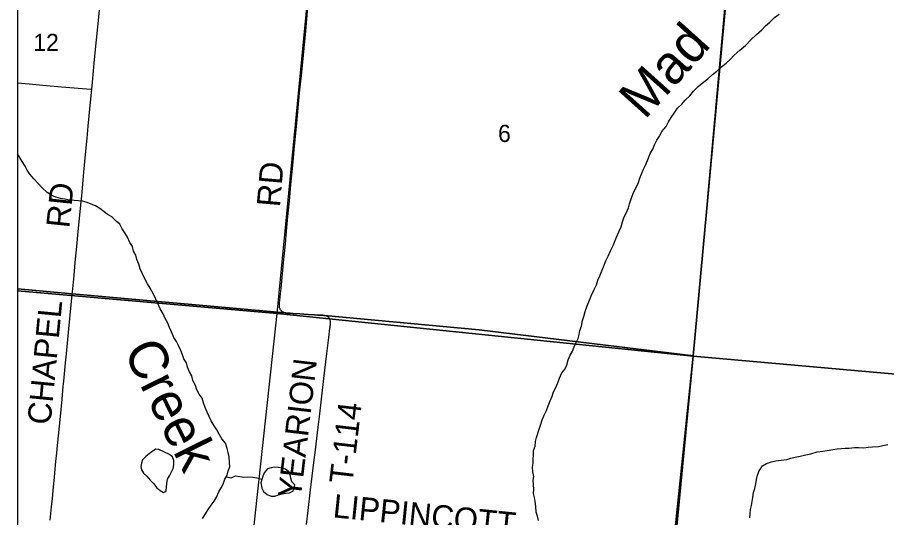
# Model space of a CAD drawing. Extents: x 0 to 1101, y 0 to 440.
# Drawn here: x 837.326 to 839.448, y 373.668 to 374.888 of the extents above; entities that cross this region are included whole.
import ezdxf

# ---------------------------------------------------------------- set-up
doc = ezdxf.new("R2010")
doc.units = 0
for name, color, linetype in [('Default', 7, 'Continuous'), ('GM_X_County_Road', 7, 'Continuous'), ('GM_X_County_Road_Text', 7, 'Continuous'), ('GM_X_Major_River', 7, 'Continuous'), ('GM_X_Major_River_Text', 7, 'Continuous'), ('GM_X_Minor_Lake', 7, 'Continuous'), ('GM_X_Minor_River', 7, 'Continuous'), ('GM_X_Minor_River_Text', 7, 'Continuous'), ('GM_X_Section', 7, 'Continuous'), ('GM_X_Section_Text', 7, 'Continuous'), ('GM_X_Township', 7, 'Continuous'), ('GM_X_Township_Road', 7, 'Continuous'), ('GM_X_Township_Road_Text', 7, 'Continuous'), ('SH_Cut_Line', 7, 'Continuous')]:
    doc.layers.add(name, color=color, linetype=linetype)

msp = doc.modelspace()

# ---------------------------------------------------------------- linework, layer by layer
at = {"layer": 'Default'}
for points in [[(837.3258, 375.2284), (837.3258, 374.2209), (837.96, 374.1656), (838.057, 375.1641)], [(837.3258, 374.2209), (837.3258, 373.2152), (837.8512, 373.1632), (837.96, 374.1656)]]:
    msp.add_lwpolyline(points, close=True, dxfattribs=at)
at = {"layer": 'GM_X_County_Road'}
for points in [[(837.3258, 378.2649), (837.3258, 374.2255), (837.4597, 374.2131), (837.9794, 374.1673), (837.9814, 374.1669), (837.9841, 374.1664), (837.9869, 374.1662), (837.9916, 374.1659), (837.9993, 374.1654), (838.0154, 374.1645), (838.0352, 374.1631), (838.0513, 374.162), (838.0587, 374.1615), (838.0638, 374.1613), (838.067, 374.1612), (838.0693, 374.1611), (838.0716, 374.161), (838.0736, 374.1609), (838.0752, 374.1608), (838.4536, 374.1259), (838.9763, 374.0622), (839.0662, 375.0545)], [(837.5076, 374.7127), (837.5092, 374.7294), (837.5142, 374.785), (837.5188, 374.8329), (837.5244, 374.8879), (837.5278, 374.9235), (837.5322, 374.9707), (837.537, 375.025), (837.5424, 375.0813), (837.5479, 375.1349), (837.5525, 375.184), (837.555, 375.2081)], [(837.3258, 374.7278), (837.3543, 374.7253), (837.3882, 374.7224), (837.4335, 374.7185), (837.5049, 374.7129), (837.5076, 374.7127)], [(837.4598, 374.2115), (837.4599, 374.2125), (837.4612, 374.2259), (837.4642, 374.2581), (837.4672, 374.2896), (837.4715, 374.3373), (837.4734, 374.3571), (837.4749, 374.3725), (837.4807, 374.4307), (837.4821, 374.4449), (837.4828, 374.4523), (837.4844, 374.4721), (837.486, 374.4907), (837.4877, 374.5099), (837.4921, 374.5531), (837.4959, 374.5933), (837.4987, 374.6224), (837.5035, 374.6731), (837.5068, 374.7049), (837.5076, 374.7127)], [(838.9281, 373.563), (838.9763, 374.0622), (838.4536, 374.1259), (838.0752, 374.1608), (838.0736, 374.1609), (838.0716, 374.161), (838.0693, 374.1611), (838.067, 374.1612), (838.0638, 374.1613), (838.0587, 374.1615), (838.0513, 374.162), (838.0352, 374.1631), (838.0154, 374.1645), (837.9993, 374.1654), (837.9916, 374.1659), (837.9869, 374.1662), (837.9841, 374.1664), (837.9814, 374.1669), (837.9794, 374.1673), (837.4597, 374.2131), (837.3258, 374.2255), (837.3258, 369.1897)], [(837.4062, 373.6613), (837.4092, 373.6935), (837.4112, 373.7145), (837.4138, 373.743), (837.4161, 373.7652), (837.4173, 373.777), (837.4199, 373.8042), (837.4221, 373.8252), (837.4238, 373.8437), (837.4307, 373.9142), (837.4348, 373.9563), (837.4378, 373.9872), (837.439, 374.0002), (837.4434, 374.0447), (837.4457, 374.067), (837.4517, 374.1282), (837.4574, 374.1863), (837.4598, 374.2115)]]:
    msp.add_lwpolyline(points, dxfattribs=at)
at = {"layer": 'GM_X_Major_River'}
for points in [[(838.7738, 374.3179), (838.7803, 374.3317), (838.7885, 374.352), (838.7945, 374.3647), (838.7995, 374.3771), (838.8032, 374.3892), (838.8074, 374.4012), (838.8126, 374.4121), (838.8179, 374.4229), (838.8201, 374.4331), (838.8246, 374.4452), (838.8295, 374.4579), (838.8348, 374.4707), (838.8413, 374.4823), (838.8458, 374.4958), (838.85, 374.5079), (838.8548, 374.5176), (838.8601, 374.5292), (838.8658, 374.5424), (838.8711, 374.5555), (838.8771, 374.5667), (838.8812, 374.5769), (838.8873, 374.5885), (838.8936, 374.5982), (838.8989, 374.6094), (838.9099, 374.6216), (838.9155, 374.6329), (838.9219, 374.6437), (838.9294, 374.6545), (838.9377, 374.6661), (838.9479, 374.6764), (838.9565, 374.686), (838.9675, 374.6963), (838.9769, 374.7079), (838.9882, 374.7189), (838.998, 374.727), (839.0112, 374.738), (839.0229, 374.7487), (839.0334, 374.7564), (839.0458, 374.7678), (839.0563, 374.7762), (839.0661, 374.7854), (839.0755, 374.7954), (839.0899, 374.8079), (839.1031, 374.8193), (839.1164, 374.8326), (839.1305, 374.8459), (839.1433, 374.8577), (839.152, 374.8673), (839.1632, 374.8757), (839.1742, 374.8876), (839.1858, 374.896)], [(838.5977, 373.6602), (838.5953, 373.6709), (838.5926, 373.6808), (838.5919, 373.6945), (838.5896, 373.7071), (838.5887, 373.717), (838.586, 373.7265), (838.587, 373.7371), (838.5862, 373.7474), (838.585, 373.7588), (838.5864, 373.7682), (838.5841, 373.7793), (838.5833, 373.7907), (838.5851, 373.8005), (838.585, 373.81), (838.5861, 373.821), (838.5857, 373.8316), (838.5898, 373.8417), (838.5909, 373.8531), (838.5934, 373.8628), (838.5997, 373.8835), (838.6035, 373.8952), (838.6069, 373.9064), (838.6117, 373.9173), (838.6177, 373.9285), (838.6215, 373.9398), (838.6268, 373.9525), (838.6317, 373.9637), (838.6351, 373.9746), (838.6403, 373.9851), (838.6456, 373.9963), (838.6497, 374.008), (838.6554, 374.0203), (838.6629, 374.0307), (838.667, 374.0405), (838.6704, 374.0521), (838.6752, 374.0634), (838.6812, 374.0738), (838.6853, 374.0843), (838.6902, 374.0948), (838.6947, 374.1046), (838.6976, 374.1143), (838.699, 374.1238), (838.7028, 374.1347), (838.7051, 374.1487), (838.7084, 374.1584), (838.7118, 374.1701), (838.7171, 374.184), (838.7229, 374.1982), (838.7278, 374.2103), (838.7334, 374.2226), (838.7395, 374.235), (838.7429, 374.2466), (838.7478, 374.2575), (838.7527, 374.2695), (838.7568, 374.2796), (838.7621, 374.2939), (838.7681, 374.3055), (838.7738, 374.3179)]]:
    msp.add_lwpolyline(points, dxfattribs=at)
at = {"layer": 'GM_X_Minor_Lake'}
for points in [[(837.6626, 373.8341), (837.6476, 373.8234), (837.6392, 373.8167), (837.6315, 373.8082), (837.6287, 373.8007), (837.6271, 373.7924), (837.6292, 373.7837), (837.634, 373.7757), (837.6415, 373.7688), (837.65, 373.7592), (837.6578, 373.7504), (837.6664, 373.7405), (837.6742, 373.7336), (837.6828, 373.7285), (837.6855, 373.7302)], [(837.6855, 373.7302), (837.6893, 373.7326), (837.6902, 373.7428), (837.6903, 373.7511), (837.6924, 373.7616), (837.6974, 373.7695), (837.7021, 373.7792), (837.706, 373.7871), (837.7081, 373.7961), (837.7079, 373.8067), (837.7042, 373.8158), (837.6953, 373.822), (837.6863, 373.8266), (837.6712, 373.8336), (837.6626, 373.8341)], [(838, 373.7355), (838.0017, 373.7397), (838.0034, 373.7472), (837.9959, 373.7549), (837.9934, 373.7636), (837.9917, 373.7723), (837.988, 373.7803), (837.9798, 373.7861), (837.9711, 373.7885), (837.9625, 373.7901), (837.9534, 373.7906), (837.945, 373.7892), (837.9363, 373.7863), (837.9286, 373.7766), (837.9247, 373.7684), (837.9227, 373.7601), (837.9199, 373.7522)], [(837.9199, 373.7522), (837.9223, 373.739), (837.9267, 373.7314), (837.9353, 373.7241), (837.9451, 373.7201), (837.9541, 373.7196), (837.9633, 373.7233), (837.9724, 373.7254), (837.9822, 373.7271), (837.9902, 373.7282), (837.9986, 373.7318), (838, 373.7355)]]:
    msp.add_lwpolyline(points, dxfattribs=at)
at = {"layer": 'GM_X_Minor_River'}
for points in [[(837.8281, 373.7495), (837.8326, 373.7611), (837.8382, 373.7708), (837.8408, 373.7817), (837.8445, 373.7918), (837.8437, 373.8017), (837.8426, 373.8154), (837.8402, 373.8265), (837.8379, 373.8364), (837.8341, 373.8494), (837.8253, 373.8599), (837.8188, 373.8711), (837.8126, 373.8819), (837.8065, 373.8916), (837.7993, 373.9039), (837.7939, 373.9143), (837.7889, 373.9247), (837.7839, 373.9358), (837.7804, 373.9477), (837.777, 373.9588), (837.7693, 373.9685), (837.7643, 373.9793), (837.7604, 373.99), (837.7543, 374.002), (837.7513, 374.0134), (837.7463, 374.0235), (837.7413, 374.0342), (837.7389, 374.0449), (837.7324, 374.055), (837.7289, 374.0646), (837.725, 374.0753), (837.7193, 374.0872), (837.7139, 374.0973), (837.7081, 374.1069), (837.7021, 374.1204), (837.6974, 374.1311), (837.6928, 374.1415), (837.6867, 374.1531), (837.6817, 374.1646), (837.6745, 374.177), (837.6684, 374.1897), (837.6577, 374.2128), (837.6502, 374.2274), (837.6433, 374.2379), (837.6379, 374.2483), (837.6308, 374.2637), (837.6258, 374.2741), (837.6227, 374.2856), (837.6173, 374.2971), (837.6146, 374.3078), (837.6096, 374.3175), (837.6069, 374.3285), (837.6, 374.339), (837.5943, 374.3517), (837.5885, 374.3621), (837.5812, 374.3722), (837.5762, 374.383), (837.5666, 374.3909), (837.5563, 374.4014), (837.5447, 374.4078), (837.5273, 374.4212), (837.5165, 374.428), (837.506, 374.4325), (837.4958, 374.4358), (837.4849, 374.4396), (837.4751, 374.4406), (837.4641, 374.4413), (837.4528, 374.442), (837.4418, 374.4446), (837.4313, 374.4461), (837.4196, 374.4494), (837.4098, 374.4535), (837.3983, 374.4603), (837.3865, 374.4717), (837.3762, 374.4822), (837.3659, 374.4939), (837.356, 374.5056), (837.3498, 374.5153), (837.3444, 374.5249), (837.3375, 374.5361), (837.3303, 374.5485), (837.3258, 374.5548)], [(839.1144, 373.667), (839.1151, 373.6772), (839.1157, 373.6871), (839.1179, 373.6972), (839.1201, 373.707), (839.1211, 373.7165), (839.123, 373.7285), (839.126, 373.7387), (839.129, 373.75), (839.1304, 373.7609), (839.133, 373.7707), (839.1368, 373.782), (839.1447, 373.7935), (839.1551, 373.7992), (839.167, 373.8034), (839.1777, 373.8061), (839.1903, 373.8073), (839.2044, 373.8095), (839.2139, 373.8126), (839.2246, 373.815), (839.2372, 373.8172), (839.251, 373.821), (839.2632, 373.8233), (839.2785, 373.8277), (839.2926, 373.83), (839.3029, 373.8316), (839.3166, 373.8334), (839.3269, 373.835), (839.3372, 373.8362), (839.3467, 373.8371), (839.3566, 373.8371), (839.3692, 373.8383), (839.379, 373.8384), (839.3923, 373.838), (839.4026, 373.8392), (839.4136, 373.84), (839.4281, 373.841), (839.4391, 373.8434), (839.4506, 373.8457)], [(837.8359, 373.7668), (837.8479, 373.7648), (837.8583, 373.7691), (837.8685, 373.7676), (837.8787, 373.7666), (837.8886, 373.7674), (837.9003, 373.7663), (837.9101, 373.7645), (837.9218, 373.7615), (837.9229, 373.7611)], [(837.7774, 373.6653), (837.7849, 373.6764), (837.7913, 373.6876), (837.7989, 373.698), (837.806, 373.7077), (837.8123, 373.7177), (837.818, 373.7301), (837.8232, 373.7398), (837.8281, 373.7495)]]:
    msp.add_lwpolyline(points, dxfattribs=at)
at = {"layer": 'GM_X_Section'}
for points in [[(838.057, 375.1641), (839.0692, 375.0744), (838.9754, 374.0616), (837.96, 374.1656)], [(840.1883, 374.9685), (840.0284, 373.9679), (838.9754, 374.0616), (839.0692, 375.0744)], [(837.96, 374.1656), (838.9754, 374.0616), (838.8712, 373.0632), (837.8512, 373.1632)], [(838.9754, 374.0616), (840.0284, 373.9679), (839.9098, 372.9668), (838.8712, 373.0632)]]:
    msp.add_lwpolyline(points, close=True, dxfattribs=at)
at = {"layer": 'GM_X_Township'}
msp.add_lwpolyline([(838.9281, 373.563), (838.9763, 374.0622), (839.0662, 375.0545)], dxfattribs=at)
at = {"layer": 'GM_X_Township_Road'}
for points in [[(837.9806, 374.1665), (837.9796, 374.1667), (837.9781, 374.1671), (837.9764, 374.1677), (837.9752, 374.1683), (837.9739, 374.169), (837.9727, 374.1698), (837.9714, 374.1708), (837.9705, 374.1717), (837.9697, 374.1726), (837.969, 374.1735), (837.9683, 374.1746), (837.9676, 374.1756), (837.9672, 374.1766), (837.9665, 374.178), (837.9661, 374.1792), (837.9658, 374.1804), (837.9656, 374.1816), (837.9655, 374.1828), (837.9655, 374.1847), (837.9655, 374.1869), (837.9657, 374.1915), (837.9663, 374.1983), (837.9679, 374.213), (837.9695, 374.2268), (837.9755, 374.2887), (837.9777, 374.3116), (837.9802, 374.335), (837.9832, 374.3666), (837.9855, 374.3932), (837.9878, 374.4179), (837.9899, 374.4396), (837.9934, 374.4804), (837.9956, 374.5037), (837.9987, 374.5355), (838.0017, 374.5658), (838.0037, 374.5894), (838.0077, 374.6301), (838.0149, 374.7039), (838.0193, 374.7463), (838.0242, 374.7952), (838.0301, 374.8552), (838.0351, 374.9116)], [(838.024, 374.1634), (838.0156, 374.164), (837.9995, 374.1649), (837.9918, 374.1653), (837.9871, 374.1657), (837.9844, 374.1659), (837.9816, 374.1663), (837.9806, 374.1665)], [(838.0764, 374.1601), (838.0754, 374.1602), (838.0739, 374.1604), (838.0718, 374.1605), (838.0695, 374.1606), (838.0672, 374.1607), (838.064, 374.1608), (838.059, 374.161), (838.0515, 374.1614), (838.0355, 374.1626), (838.024, 374.1634)], [(838.032, 373.6508), (838.0357, 373.6847), (838.0415, 373.7352), (838.0497, 373.8016), (838.0534, 373.8327), (838.0604, 373.8879), (838.0646, 373.9207), (838.0686, 373.9563), (838.0743, 374.0072), (838.0813, 374.0676), (838.086, 374.107), (838.0889, 374.1295), (838.0893, 374.1325), (838.0897, 374.1354), (838.09, 374.1377), (838.0902, 374.1396), (838.0904, 374.1432), (838.0904, 374.1445), (838.0902, 374.1458), (838.09, 374.147), (838.0898, 374.1481), (838.0896, 374.1491), (838.0892, 374.1501), (838.0889, 374.1509), (838.0885, 374.152), (838.0878, 374.1534), (838.0873, 374.1542), (838.0865, 374.1553), (838.0855, 374.1564), (838.0847, 374.1571), (838.0839, 374.1576), (838.0829, 374.1582), (838.0819, 374.1586), (838.0808, 374.159), (838.0796, 374.1594), (838.0783, 374.1597), (838.0764, 374.1601)]]:
    msp.add_lwpolyline(points, dxfattribs=at)
at = {"layer": 'SH_Cut_Line'}
msp.add_lwpolyline([(837.3258, 378.2649), (837.3258, 368.3059), (850.9258, 368.3059)], dxfattribs=at)

# ---------------------------------------------------------------- texts
at = {"layer": 'GM_X_County_Road_Text'}
for s, rotation, p in [('RD', 84.1426, (837.4525, 374.3725)), ('CHAPEL', 84.5351, (837.4066, 373.8925)), ('LIPPINCOTT', 354.1713, (838.0945, 373.6685))]:
    msp.add_text(s, height=0.05682, rotation=rotation, dxfattribs=at).set_placement(p)
at = {"layer": 'GM_X_Major_River_Text'}
msp.add_text('Mad', height=0.09461, rotation=48.1122, dxfattribs=at).set_placement((838.8574, 374.6361))
at = {"layer": 'GM_X_Minor_River_Text'}
msp.add_text('Creek', height=0.09435, rotation=296.36, dxfattribs=at).set_placement((837.5833, 374.0744))
at = {"layer": 'GM_X_Section_Text'}
for s, height, p in [('12', 0.04186, (837.3647, 374.8058)), ('6', 0.0419, (838.4993, 374.5838))]:
    msp.add_text(s, height=height, rotation=0, dxfattribs=at).set_placement(p)
at = {"layer": 'GM_X_Township_Road_Text'}
for s, rotation, p in [('RD', 85.0655, (837.9666, 374.4238)), ('YEARION', 83.3255, (838.0175, 373.7121)), ('T-114', 83.3537, (838.1435, 373.7481))]:
    msp.add_text(s, height=0.05682, rotation=rotation, dxfattribs=at).set_placement(p)

doc.saveas('drawing.dxf')
